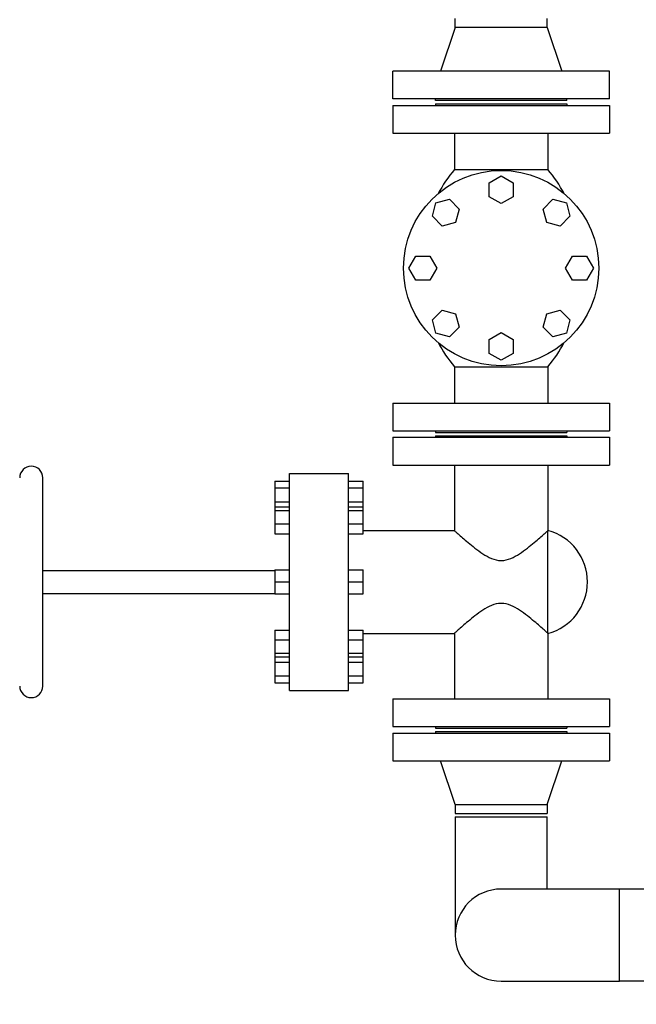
# Model space of a CAD drawing. Header units: inches. Extents: x 24 to 1128, y -94 to 748.
# Tile 479 of 546: x 441 to 464, y 577 to 615. Entities that reach past the tile are written whole.
import ezdxf

# ---------------------------------------------------------------- set-up
doc = ezdxf.new("R2010")
doc.units = ezdxf.units.IN
doc.header["$LTSCALE"] = 32
doc.header["$MEASUREMENT"] = 0
doc.layers.add('Dimension (ANSI)', color=7, linetype='Continuous', lineweight=25)
doc.layers.add('Visible (ANSI)', color=7, linetype='Continuous', lineweight=30)
doc.styles.add('Note Text (ANSI)', font='tahoma.ttf')
doc.dimstyles.new('Architectural (ANSI)', dxfattribs={"dimscale": 32, "dimtxt": 0.125, "dimasz": 0.098425, "dimexe": 0.125, "dimexo": 0.0625, "dimgap": 0.031496, "dimtad": 0, "dimtih": 1, "dimtoh": 1, "dimdec": 4, "dimrnd": 1e-08, "dimzin": 3, "dimdsep": 46, "dimlunit": 4, "dimtxsty": 'Note Text (ANSI)', "dimcen": 0.09, "dimdle": 0.393701, "dimclrd": 256, "dimclre": 256, "dimclrt": 256, "dimadec": 0, "dimazin": 3, "dimtfac": 0.96, "dimtofl": 0, "dimtmove": 0, "dimatfit": 3, "dimfxl": 1, "dimfrac": 2, "dimtolj": 1, "dimtzin": 12, "dimlwd": -1, "dimlwe": -1, "dimarcsym": 0})

# ---------------------------------------------------------------- blocks, each defined once
blk = doc.blocks.new('*D22')
at = {"layer": 'Defpoints', "color": 0, "transparency": 16777216}
for p in [(450.012, 697.62), (363.389, 480.059), (493.915, 480.059)]:
    blk.add_point(p, dxfattribs=at)
at = {"layer": 'Dimension (ANSI)', "transparency": 16777216}
for p, q in [((448.012, 697.62), (359.389, 697.62)), ((363.389, 694.471), (363.389, 595.373)), ((363.389, 483.209), (363.389, 588.307)), ((491.915, 480.059), (359.389, 480.059))]:
    blk.add_line(p, q, dxfattribs=at)
for points in [[(362.864, 694.471), (363.914, 694.471), (363.389, 697.62)], [(362.864, 483.209), (363.914, 483.209), (363.389, 480.059)]]:
    blk.add_solid(points, dxfattribs=at)
at = {"layer": 'Dimension (ANSI)', "transparency": 16777216, "insert": (350.24, 594.365), "char_height": 4, "attachment_point": 1, "style": 'Note Text (ANSI)'}
blk.add_mtext('\\A1;18\'-1 9/16"', dxfattribs=at)

msp = doc.modelspace()

# ---------------------------------------------------------------- linework, layer by layer
at = {"layer": 'Visible (ANSI)'}
for p, q in [((457.29529, 614.39141), (457.29529, 614.73141)), ((460.79529, 614.39141), (460.79529, 614.73141)), ((457.29529, 614.39141), (456.73529, 612.73141)), ((460.79529, 614.39141), (457.29529, 614.39141)), ((460.79529, 614.39141), (461.35529, 612.73141)), ((463.17029, 612.73141), (454.92029, 612.73141)), ((454.92029, 611.67141), (454.92029, 612.73141)), ((463.17029, 611.67141), (463.17029, 612.73141)), ((463.17029, 611.67141), (454.92029, 611.67141)), ((456.54529, 611.61141), (456.54529, 611.67141)), ((461.54529, 611.61141), (456.54529, 611.61141)), ((456.54529, 611.48641), (461.54529, 611.48641)), ((456.54529, 611.48641), (456.54529, 611.42641)), ((461.54529, 611.61141), (461.54529, 611.67141)), ((461.54529, 611.48641), (461.54529, 611.42641)), ((454.92029, 611.42641), (463.17029, 611.42641)), ((454.92029, 611.42641), (454.92029, 610.36641)), ((463.17029, 611.42641), (463.17029, 610.36641)), ((454.92029, 610.36641), (463.17029, 610.36641)), ((457.26529, 610.36641), (457.26529, 608.98641)), ((460.82529, 610.36641), (460.82529, 608.98641)), ((457.26529, 608.98641), (460.82529, 608.98641)), ((458.58803, 608.47941), (459.04529, 608.74341)), ((459.04529, 608.74341), (459.50255, 608.47941)), ((458.58803, 607.95141), (458.58803, 608.47941)), ((459.50255, 608.47941), (459.50255, 607.95141)), ((456.56547, 607.71623), (457.07548, 607.85289)), ((457.07548, 607.85289), (457.44883, 607.47954)), ((459.04529, 607.68741), (458.58803, 607.95141)), ((459.50255, 607.95141), (459.04529, 607.68741)), ((460.64175, 607.47954), (461.01511, 607.85289)), ((461.01511, 607.85289), (461.52511, 607.71623)), ((456.42881, 607.20622), (456.56547, 607.71623)), ((457.44883, 607.47954), (457.31217, 606.96953)), ((460.77841, 606.96953), (460.64175, 607.47954)), ((461.52511, 607.71623), (461.66177, 607.20622)), ((456.80216, 606.83287), (456.42881, 607.20622)), ((461.66177, 607.20622), (461.28842, 606.83287)), ((457.31217, 606.96953), (456.80216, 606.83287)), ((461.28842, 606.83287), (460.77841, 606.96953)), ((455.53829, 605.23641), (455.80229, 605.69367)), ((455.80229, 605.69367), (456.33029, 605.69367)), ((456.33029, 605.69367), (456.59429, 605.23641)), ((461.49629, 605.23641), (461.76029, 605.69367)), ((461.76029, 605.69367), (462.28829, 605.69367)), ((462.28829, 605.69367), (462.55229, 605.23641)), ((455.80229, 604.77915), (455.53829, 605.23641)), ((456.59429, 605.23641), (456.33029, 604.77915)), ((461.76029, 604.77915), (461.49629, 605.23641)), ((462.55229, 605.23641), (462.28829, 604.77915)), ((456.33029, 604.77915), (455.80229, 604.77915)), ((462.28829, 604.77915), (461.76029, 604.77915)), ((456.42881, 603.26659), (456.80216, 603.63995)), ((456.80216, 603.63995), (457.31217, 603.50329)), ((460.77841, 603.50329), (461.28842, 603.63995)), ((461.28842, 603.63995), (461.66177, 603.26659)), ((456.56547, 602.75659), (456.42881, 603.26659)), ((457.31217, 603.50329), (457.44883, 602.99328)), ((460.64175, 602.99328), (460.77841, 603.50329)), ((461.66177, 603.26659), (461.52511, 602.75659)), ((457.44883, 602.99328), (457.07548, 602.61993)), ((461.01511, 602.61993), (460.64175, 602.99328)), ((457.07548, 602.61993), (456.56547, 602.75659)), ((458.58803, 602.52141), (459.04529, 602.78541)), ((458.58803, 601.99341), (458.58803, 602.52141)), ((459.04529, 602.78541), (459.50255, 602.52141)), ((459.50255, 602.52141), (459.50255, 601.99341)), ((461.52511, 602.75659), (461.01511, 602.61993)), ((459.04529, 601.72941), (458.58803, 601.99341)), ((459.50255, 601.99341), (459.04529, 601.72941)), ((457.26529, 601.48641), (460.82529, 601.48641)), ((457.26529, 601.48641), (457.26529, 600.10641)), ((460.82529, 601.48641), (460.82529, 600.10641)), ((454.92029, 600.10641), (463.17029, 600.10641)), ((454.92029, 600.10641), (454.92029, 599.04641)), ((463.17029, 600.10641), (463.17029, 599.04641)), ((454.92029, 599.04641), (463.17029, 599.04641)), ((454.92029, 598.80141), (463.17029, 598.80141)), ((454.92029, 598.80141), (454.92029, 597.74141)), ((456.54529, 599.04641), (456.54529, 598.98641)), ((456.54529, 598.98641), (461.54529, 598.98641)), ((456.54529, 598.86141), (461.54529, 598.86141)), ((456.54529, 598.86141), (456.54529, 598.80141)), ((461.54529, 599.04641), (461.54529, 598.98641)), ((461.54529, 598.86141), (461.54529, 598.80141)), ((463.17029, 598.80141), (463.17029, 597.74141)), ((454.92029, 597.74141), (463.17029, 597.74141)), ((457.26529, 597.74141), (457.26529, 595.25941)), ((460.82529, 597.74141), (460.82529, 595.25941)), ((441.61529, 589.34141), (441.61529, 597.26141)), ((451.00029, 589.17641), (451.00029, 597.42641)), ((451.00029, 597.42641), (453.24029, 597.42641)), ((453.24029, 589.17641), (453.24029, 597.42641)), ((450.44029, 597.13941), (451.00029, 597.13941)), ((450.44029, 597.13941), (450.44029, 596.87541)), ((450.44029, 596.87541), (451.00029, 596.87541)), ((450.44029, 596.87541), (450.44029, 596.34741)), ((453.24029, 597.13941), (453.80029, 597.13941)), ((453.24029, 596.87541), (453.80029, 596.87541)), ((453.80029, 596.87541), (453.80029, 597.13941)), ((453.80029, 596.34741), (453.80029, 596.87541)), ((450.44029, 596.34741), (451.00029, 596.34741)), ((450.44029, 596.34741), (450.44029, 596.15194)), ((450.44029, 596.15194), (451.00029, 596.15194)), ((450.44029, 596.15194), (450.44029, 596.01529)), ((453.24029, 596.34741), (453.80029, 596.34741)), ((453.24029, 596.15194), (453.80029, 596.15194)), ((453.80029, 596.15194), (453.80029, 596.34741)), ((453.80029, 596.01529), (453.80029, 596.15194)), ((450.44029, 596.01529), (451.00029, 596.01529)), ((450.44029, 596.01529), (450.44029, 595.50528)), ((453.24029, 596.01529), (453.80029, 596.01529)), ((453.80029, 595.50528), (453.80029, 596.01529)), ((450.44029, 595.50528), (451.00029, 595.50528)), ((450.44029, 595.50528), (450.44029, 595.13192)), ((453.24029, 595.50528), (453.80029, 595.50528)), ((453.80029, 595.13192), (453.80029, 595.50528)), ((450.44029, 595.13192), (451.00029, 595.13192)), ((453.24029, 595.13192), (453.80029, 595.13192)), ((453.80029, 595.25941), (457.26529, 595.25941)), ((460.82529, 591.34341), (460.82529, 595.25941)), ((441.61529, 593.74141), (450.44029, 593.74141)), ((450.44029, 593.75867), (451.00029, 593.75867)), ((450.44029, 593.75867), (450.44029, 593.30141)), ((453.24029, 593.75867), (453.80029, 593.75867)), ((453.80029, 593.30141), (453.80029, 593.75867)), ((450.44029, 593.30141), (451.00029, 593.30141)), ((450.44029, 593.30141), (450.44029, 592.84415)), ((453.24029, 593.30141), (453.80029, 593.30141)), ((453.80029, 592.84415), (453.80029, 593.30141)), ((441.61529, 592.86141), (450.44029, 592.86141)), ((450.44029, 592.84415), (451.00029, 592.84415)), ((453.24029, 592.84415), (453.80029, 592.84415)), ((450.44029, 591.47089), (451.00029, 591.47089)), ((450.44029, 591.47089), (450.44029, 591.09754)), ((453.24029, 591.47089), (453.80029, 591.47089)), ((453.80029, 591.09754), (453.80029, 591.47089)), ((453.80029, 591.34341), (457.26529, 591.34341)), ((457.26529, 591.34341), (457.26529, 588.86141)), ((460.82529, 591.34341), (460.82529, 588.86141)), ((450.44029, 591.09754), (451.00029, 591.09754)), ((450.44029, 591.09754), (450.44029, 590.58753)), ((453.24029, 591.09754), (453.80029, 591.09754)), ((453.80029, 590.58753), (453.80029, 591.09754)), ((450.44029, 590.58753), (451.00029, 590.58753)), ((450.44029, 590.58753), (450.44029, 590.45088)), ((453.24029, 590.58753), (453.80029, 590.58753)), ((453.80029, 590.45088), (453.80029, 590.58753)), ((450.44029, 590.45088), (451.00029, 590.45088)), ((450.44029, 590.45088), (450.44029, 590.25541)), ((450.44029, 590.25541), (451.00029, 590.25541)), ((450.44029, 590.25541), (450.44029, 589.72741)), ((453.24029, 590.45088), (453.80029, 590.45088)), ((453.24029, 590.25541), (453.80029, 590.25541)), ((453.80029, 590.25541), (453.80029, 590.45088)), ((453.80029, 589.72741), (453.80029, 590.25541)), ((450.44029, 589.72741), (451.00029, 589.72741)), ((450.44029, 589.72741), (450.44029, 589.46341)), ((450.44029, 589.46341), (451.00029, 589.46341)), ((453.24029, 589.72741), (453.80029, 589.72741)), ((453.24029, 589.46341), (453.80029, 589.46341)), ((453.80029, 589.46341), (453.80029, 589.72741)), ((451.00029, 589.17641), (453.24029, 589.17641)), ((454.92029, 588.86141), (463.17029, 588.86141)), ((454.92029, 588.86141), (454.92029, 587.80141)), ((463.17029, 588.86141), (463.17029, 587.80141)), ((454.92029, 587.80141), (463.17029, 587.80141)), ((454.92029, 587.55641), (463.17029, 587.55641)), ((454.92029, 587.55641), (454.92029, 586.49641)), ((456.54529, 587.80141), (456.54529, 587.74141)), ((456.54529, 587.74141), (461.54529, 587.74141)), ((456.54529, 587.61641), (461.54529, 587.61641)), ((456.54529, 587.61641), (456.54529, 587.55641)), ((461.54529, 587.80141), (461.54529, 587.74141)), ((461.54529, 587.61641), (461.54529, 587.55641)), ((463.17029, 587.55641), (463.17029, 586.49641)), ((454.92029, 586.49641), (463.17029, 586.49641)), ((457.29529, 584.83641), (456.73529, 586.49641)), ((460.79529, 584.83641), (461.35529, 586.49641)), ((457.29529, 584.83641), (460.79529, 584.83641)), ((457.29529, 584.83641), (457.29529, 584.49641)), ((460.79529, 584.83641), (460.79529, 584.49641)), ((457.29529, 584.49641), (460.79529, 584.49641)), ((457.29529, 584.37141), (460.79529, 584.37141)), ((457.29529, 584.37141), (457.29529, 579.87141)), ((460.79529, 581.62141), (460.79529, 584.37141)), ((463.54529, 581.62141), (459.04529, 581.62141)), ((463.54529, 578.12141), (463.54529, 581.62141)), ((463.54529, 578.12141), (463.54529, 581.62141)), ((466.03646, 581.62141), (463.54529, 581.62141)), ((459.04529, 578.12141), (463.54529, 578.12141)), ((466.09449, 578.12141), (463.54529, 578.12141))]:
    msp.add_line(p, q, dxfattribs=at)
msp.add_circle((459.04529, 605.23641), 3.7125, dxfattribs=at)
for centre, radius, start, end in [((461.82049, 605.23641), 5.9002, 140.537564, 151.322719), ((456.2701, 605.23641), 5.9002, 28.677281, 39.462436), ((461.82049, 605.23641), 5.9002, 208.677281, 219.462436), ((456.2701, 605.23641), 5.9002, 320.537564, 331.322719), ((441.17529, 597.26141), 0.44, 0, 180), ((460.29737, 593.30141), 2.02792, 285.089427, 74.910573), ((441.17529, 589.34141), 0.44, 180, 0), ((459.04529, 579.87141), 1.75, 90, 270), ((459.04529, 579.87141), 1.75, 90, 270)]:
    msp.add_arc(centre, radius, start, end, dxfattribs=at)
for points, knots in [([(457.26529, 595.25941), (457.26529, 595.25941), (457.27766, 595.24814), (457.3269, 595.20354), (457.36375, 595.17024), (457.45767, 595.0862), (457.51482, 595.0354), (457.64276, 594.9236), (457.71352, 594.86262), (457.86598, 594.73469), (457.954, 594.66255), (458.14288, 594.51638), (458.24363, 594.44228), (458.45444, 594.30542), (458.56401, 594.24267), (458.79418, 594.1484), (458.91483, 594.11711), (459.17575, 594.11711), (459.2964, 594.1484), (459.52657, 594.24267), (459.63614, 594.30542), (459.84695, 594.44228), (459.94771, 594.51638), (460.13658, 594.66255), (460.22461, 594.73469), (460.37706, 594.86262), (460.44783, 594.9236), (460.57576, 595.0354), (460.63292, 595.0862), (460.72683, 595.17024), (460.76368, 595.20354), (460.81292, 595.24814), (460.82529, 595.25941), (460.82529, 595.25941)], [38.20676081, 38.20676081, 38.20676081, 38.20676081, 39.12296647, 39.12296647, 40.03917212, 40.03917212, 40.95537778, 40.95537778, 41.87158343, 41.87158343, 42.86571582, 42.86571582, 43.8598482, 43.8598482, 44.85398059, 44.85398059, 45.84811297, 45.84811297, 46.84224536, 46.84224536, 47.83637774, 47.83637774, 48.83051013, 48.83051013, 49.82464251, 49.82464251, 50.74084817, 50.74084817, 51.65705382, 51.65705382, 52.57325948, 52.57325948, 53.48946514, 53.48946514, 53.48946514, 53.48946514]), ([(460.82529, 591.34341), (460.82529, 591.34341), (460.81292, 591.35468), (460.76368, 591.39928), (460.72683, 591.43258), (460.63292, 591.51662), (460.57576, 591.56742), (460.44783, 591.67922), (460.37706, 591.7402), (460.22461, 591.86813), (460.13658, 591.94027), (459.94771, 592.08644), (459.84695, 592.16054), (459.63614, 592.2974), (459.52657, 592.36015), (459.2964, 592.45442), (459.17575, 592.48571), (458.91483, 592.48571), (458.79418, 592.45442), (458.56401, 592.36015), (458.45444, 592.2974), (458.24363, 592.16054), (458.14288, 592.08644), (457.954, 591.94027), (457.86598, 591.86813), (457.71352, 591.7402), (457.64276, 591.67922), (457.51482, 591.56742), (457.45767, 591.51662), (457.36375, 591.43258), (457.3269, 591.39928), (457.27766, 591.35468), (457.26529, 591.34341), (457.26529, 591.34341)], [7.64135216, 7.64135216, 7.64135216, 7.64135216, 8.55755782, 8.55755782, 9.47376347, 9.47376347, 10.38996913, 10.38996913, 11.30617479, 11.30617479, 12.30030717, 12.30030717, 13.29443955, 13.29443955, 14.28857194, 14.28857194, 15.28270432, 15.28270432, 16.27683671, 16.27683671, 17.27096909, 17.27096909, 18.26510148, 18.26510148, 19.25923386, 19.25923386, 20.17543952, 20.17543952, 21.09164518, 21.09164518, 22.00785083, 22.00785083, 22.92405649, 22.92405649, 22.92405649, 22.92405649])]:
    msp.add_open_spline(points, degree=3, knots=knots, dxfattribs=at)

# ---------------------------------------------------------------- dimensions: what is measured, and where the dimension line sits
at = {"layer": 'Dimension (ANSI)'}
dim = msp.add_linear_dim(base=(363.38871, 480.05891), p1=(450.01179, 697.62041), p2=(493.91529, 480.05891), angle=270, dimstyle='Architectural (ANSI)', override={"dimgap": 0.031496, "dimdec": 4, "dimlfac": 1, "dimtol": 0, "dimlim": 0, "dimtp": 0, "dimtm": 0, "dimtdec": 2, "dimatfit": 1}, dxfattribs=at)
dim.commit()
dim.dimension.update_dxf_attribs({"geometry": '*D22', "text_midpoint": (363.38871, 591.83966), "dimtype": 160})

doc.saveas('drawing.dxf')
